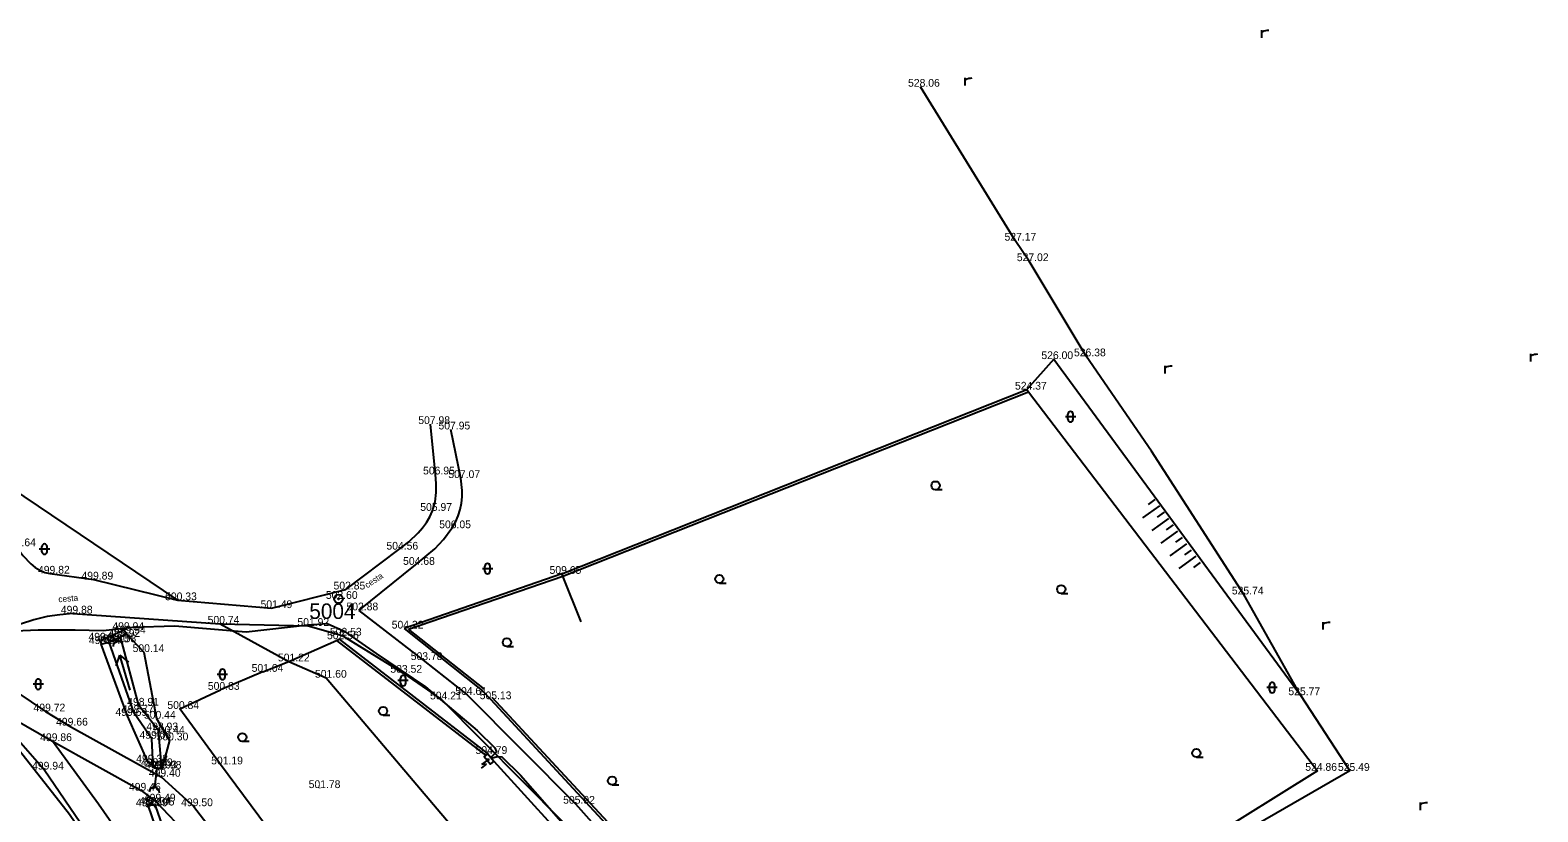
# Model space of a CAD drawing. Extents: x -668867 to -667827, y -1131943 to -1131019.
# Drawn here: x -668117.1 to -667971.4, y -1131649.9 to -1131574.3 of the extents above; entities that cross this region are included whole.
import ezdxf

# ---------------------------------------------------------------- set-up
doc = ezdxf.new("R2010")
doc.units = 0
for name, color, linetype in [('G_Bod_tecka', 7, 'Continuous'), ('G_Bod_vyska', 7, 'Continuous'), ('G_Bodove_pole', 7, 'Continuous'), ('G_Breh_Teren', 7, 'Continuous'), ('G_Cesty_Schody', 7, 'Continuous'), ('G_Plochy_zpevnene', 7, 'Continuous'), ('G_Ploty', 7, 'Continuous'), ('G_Ploty_vstupy', 7, 'Continuous'), ('G_Popisy_Nazvy', 7, 'Continuous'), ('G_Popisy_povrchu', 7, 'Continuous'), ('G_Site-kanalizace', 7, 'Continuous'), ('G_Site-Rozvadece', 7, 'Continuous'), ('G_Vyskopis-bod_terenu', 7, 'Continuous'), ('G_Vyskove_srafy', 7, 'Continuous'), ('G_Z_ELsilove_podz_kotovane', 7, 'Continuous'), ('G_Z_SPOJE_podz_geodeticky', 7, 'Continuous'), ('G_Zelen-rozhrani', 7, 'Continuous'), ('G_Zelen-Znacky', 7, 'Continuous')]:
    doc.layers.add(name, color=color, linetype=linetype)

msp = doc.modelspace()

# ---------------------------------------------------------------- linework, layer by layer
at = {"layer": 'G_Bod_tecka'}
for p, q in [((-668031.07, -1131579.79), (-668031.07, -1131579.79)), ((-668021.93, -1131594.67), (-668021.93, -1131594.67)), ((-668020.58, -1131596.65), (-668020.58, -1131596.65)), ((-668018.18, -1131606.12), (-668018.18, -1131606.12)), ((-668015.06, -1131605.85), (-668015.06, -1131605.85)), ((-668020.78, -1131609.07), (-668020.78, -1131609.07)), ((-668078.39, -1131612.4), (-668078.39, -1131612.4)), ((-668076.44, -1131612.92), (-668076.44, -1131612.92)), ((-668077.92, -1131617.27), (-668077.92, -1131617.27)), ((-668075.47, -1131617.62), (-668075.47, -1131617.62)), ((-668078.2, -1131620.79), (-668078.2, -1131620.79)), ((-668076.34, -1131622.47), (-668076.34, -1131622.47)), ((-668081.47, -1131624.54), (-668081.47, -1131624.54)), ((-668115.16, -1131626.86), (-668115.16, -1131626.86)), ((-668079.85, -1131626.01), (-668079.85, -1131626.01)), ((-668065.7, -1131626.88), (-668065.7, -1131626.88)), ((-668110.95, -1131627.43), (-668110.95, -1131627.43)), ((-668086.58, -1131628.39), (-668086.58, -1131628.39)), ((-668102.83, -1131629.43), (-668102.83, -1131629.43)), ((-668087.29, -1131629.3), (-668087.29, -1131629.3)), ((-667999.83, -1131628.87), (-667999.83, -1131628.87)), ((-668112.94, -1131630.72), (-668112.94, -1131630.72)), ((-668093.77, -1131630.19), (-668093.77, -1131630.19)), ((-668085.33, -1131630.41), (-668085.33, -1131630.41)), ((-668107.96, -1131632.31), (-668107.96, -1131632.31)), ((-668107.81, -1131632.64), (-668107.81, -1131632.64)), ((-668098.72, -1131631.7), (-668098.72, -1131631.7)), ((-668090.21, -1131631.91), (-668090.21, -1131631.91)), ((-668080.96, -1131632.17), (-668080.96, -1131632.17)), ((-668110.27, -1131633.33), (-668110.27, -1131633.33)), ((-668110.23, -1131633.67), (-668110.23, -1131633.67)), ((-668109.43, -1131633.49), (-668109.43, -1131633.49)), ((-668108.73, -1131633.49), (-668108.73, -1131633.49)), ((-668108.34, -1131632.98), (-668108.34, -1131632.98)), ((-668087.21, -1131633.2), (-668087.21, -1131633.2)), ((-668086.93, -1131632.85), (-668086.93, -1131632.85)), ((-668106.11, -1131634.44), (-668106.11, -1131634.44)), ((-668092.1, -1131635.34), (-668092.1, -1131635.34)), ((-668079.12, -1131635.21), (-668079.12, -1131635.21)), ((-668094.61, -1131636.35), (-668094.61, -1131636.35)), ((-668088.48, -1131636.92), (-668088.48, -1131636.92)), ((-668081.09, -1131636.44), (-668081.09, -1131636.44)), ((-668098.7, -1131638.09), (-668098.7, -1131638.09)), ((-668074.87, -1131638.58), (-668074.87, -1131638.58)), ((-668106.59, -1131639.62), (-668106.59, -1131639.62)), ((-668102.61, -1131639.94), (-668102.61, -1131639.94)), ((-668077.33, -1131639.02), (-668077.33, -1131639.02)), ((-668072.62, -1131639), (-668072.62, -1131639)), ((-667994.37, -1131638.61), (-667994.37, -1131638.61)), ((-668115.58, -1131640.18), (-668115.58, -1131640.18)), ((-668107.66, -1131640.61), (-668107.66, -1131640.61)), ((-668107.04, -1131640.34), (-668107.04, -1131640.34)), ((-668104.87, -1131640.88), (-668104.87, -1131640.88)), ((-668113.37, -1131641.55), (-668113.37, -1131641.55)), ((-668105.32, -1131642.82), (-668105.32, -1131642.82)), ((-668104.68, -1131642.01), (-668104.68, -1131642.01)), ((-668104, -1131642.34), (-668104, -1131642.34)), ((-668114.93, -1131643.05), (-668114.93, -1131643.05)), ((-668103.63, -1131642.98), (-668103.63, -1131642.98)), ((-668072.86, -1131644.29), (-668072.86, -1131644.29)), ((-668115.73, -1131645.8), (-668115.73, -1131645.8)), ((-668105.66, -1131645.12), (-668105.66, -1131645.12)), ((-668105.2, -1131645.47), (-668105.2, -1131645.47)), ((-668104.8, -1131645.68), (-668104.8, -1131645.68)), ((-668104.36, -1131645.72), (-668104.36, -1131645.72)), ((-668098.69, -1131645.3), (-668098.69, -1131645.3)), ((-668104.42, -1131646.49), (-668104.42, -1131646.49)), ((-667992.73, -1131645.92), (-667992.73, -1131645.92)), ((-667989.58, -1131645.93), (-667989.58, -1131645.93)), ((-668106.35, -1131647.84), (-668106.35, -1131647.84)), ((-668089.13, -1131647.59), (-668089.13, -1131647.59)), ((-668105.67, -1131649.35), (-668105.67, -1131649.35)), ((-668105.35, -1131649.2), (-668105.35, -1131649.2)), ((-668105.01, -1131649.27), (-668105.01, -1131649.27)), ((-668104.92, -1131648.89), (-668104.92, -1131648.89)), ((-668101.3, -1131649.34), (-668101.3, -1131649.34)), ((-668064.4, -1131649.1), (-668064.4, -1131649.1))]:
    msp.add_line(p, q, dxfattribs=at)
at = {"layer": 'G_Bodove_pole'}
for radius in [0.412, 0.05]:
    msp.add_circle((-668087.29, -1131629.3), radius, dxfattribs=at)
at = {"layer": 'G_Breh_Teren'}
msp.add_line((-667989.58, -1131645.93), (-668020.27, -1131663.54), dxfattribs=at)
for points in [[(-668018.18, -1131606.12), (-667994.37, -1131638.61), (-667989.58, -1131645.93)], [(-668107.81, -1131632.64), (-668106.11, -1131634.44), (-668104.87, -1131640.88), (-668104, -1131642.34), (-668103.63, -1131642.98), (-668104.36, -1131645.72)], [(-668098.72, -1131631.7), (-668092.1, -1131635.34), (-668088.48, -1131636.92), (-668076.49, -1131651.08), (-668073.2, -1131659.34), (-668067.25, -1131669.61), (-668062.82, -1131677.09)], [(-668105.66, -1131645.12), (-668107.66, -1131640.61), (-668110.23, -1131633.67)], [(-668105.2, -1131645.47), (-668105.32, -1131642.82), (-668107.04, -1131640.34), (-668109.43, -1131633.49)], [(-668104.36, -1131645.72), (-668104.68, -1131642.01), (-668106.59, -1131639.62), (-668108.34, -1131632.98)], [(-668121.39, -1131639.36), (-668115.73, -1131645.8), (-668106.22, -1131659.74), (-668096.7, -1131674.47)], [(-668099.07, -1131664.85), (-668105.62, -1131656.14), (-668110.48, -1131649.15), (-668114.93, -1131643.05)], [(-668105.66, -1131645.12), (-668105.2, -1131645.47)], [(-668105.2, -1131645.47), (-668104.8, -1131645.68), (-668104.36, -1131645.72)], [(-668105.67, -1131649.35), (-668105.35, -1131649.2), (-668105.01, -1131649.27)], [(-668105.67, -1131649.35), (-668104.03, -1131654.1), (-668100.08, -1131657.97), (-668096.46, -1131664.39), (-668093.35, -1131668.23)], [(-668105.01, -1131649.27), (-668103.16, -1131654.52), (-668099.74, -1131657.73), (-668095.86, -1131664.05), (-668092.87, -1131667.74)]]:
    msp.add_lwpolyline(points, dxfattribs=at)
at = {"layer": 'G_Cesty_Schody'}
for points in [[(-668086.58, -1131628.39), (-668081.47, -1131624.54), (-668080.49, -1131623.77), (-668079.58, -1131622.91), (-668079.18, -1131622.44), (-668078.8, -1131621.93), (-668078.48, -1131621.38), (-668078.2, -1131620.79), (-668077.94, -1131619.91), (-668077.84, -1131619.03), (-668077.85, -1131618.15), (-668077.92, -1131617.27), (-668078.39, -1131612.4)], [(-668085.33, -1131630.41), (-668079.85, -1131626.01), (-668077.99, -1131624.46), (-668077.14, -1131623.56), (-668076.34, -1131622.47), (-668076, -1131621.87), (-668075.73, -1131621.27), (-668075.54, -1131620.66), (-668075.4, -1131620.05), (-668075.34, -1131619.44), (-668075.33, -1131618.83), (-668075.47, -1131617.62), (-668076.44, -1131612.92)], [(-668123.42, -1131615.54), (-668122.96, -1131616.47), (-668122.56, -1131617.16), (-668122.12, -1131617.82), (-668121.21, -1131619.13), (-668120.49, -1131620.38), (-668119.83, -1131621.66), (-668119.16, -1131622.94), (-668118.42, -1131624.21), (-668117.78, -1131625.1), (-668117.02, -1131625.92), (-668116.6, -1131626.26), (-668116.14, -1131626.54), (-668115.66, -1131626.74), (-668115.16, -1131626.86), (-668110.95, -1131627.43)], [(-668110.95, -1131627.43), (-668102.83, -1131629.43), (-668093.77, -1131630.19), (-668086.58, -1131628.39)], [(-668112.94, -1131630.72), (-668114.2, -1131630.83), (-668115.42, -1131631.01), (-668116.71, -1131631.32), (-668118.02, -1131631.76), (-668119.27, -1131632.29), (-668120.41, -1131632.9), (-668120.92, -1131633.23), (-668121.38, -1131633.57), (-668121.78, -1131633.92), (-668122.11, -1131634.28), (-668122.37, -1131634.65), (-668122.54, -1131635.02), (-668122.55, -1131635.19), (-668122.47, -1131635.37), (-668122.12, -1131635.76), (-668121.63, -1131636.14), (-668121.16, -1131636.46), (-668115.58, -1131640.18)], [(-668112.94, -1131630.72), (-668098.72, -1131631.7), (-668090.21, -1131631.91), (-668086.93, -1131632.85), (-668081.09, -1131636.44), (-668077.33, -1131639.02), (-668065.65, -1131650.83), (-668059.74, -1131657.25), (-668048.56, -1131667.6), (-668040.99, -1131674.78)], [(-668085.33, -1131630.41), (-668079.12, -1131635.21), (-668074.87, -1131638.58), (-668064.4, -1131649.1), (-668058.45, -1131655.83), (-668046.95, -1131666.44), (-668039.25, -1131673.45)], [(-668121.39, -1131639.36), (-668114.93, -1131643.05), (-668106.35, -1131647.84), (-668104.92, -1131648.89), (-668101.8, -1131652.19), (-668100.96, -1131653.21)], [(-668115.58, -1131640.18), (-668113.37, -1131641.55), (-668104.42, -1131646.49), (-668101.3, -1131649.34), (-668099.03, -1131652.28)]]:
    msp.add_lwpolyline(points, dxfattribs=at)
at = {"layer": 'G_Plochy_zpevnene'}
msp.add_line((-668107.96, -1131632.31), (-668110.27, -1131633.33), dxfattribs=at)
msp.add_lwpolyline([(-668110.27, -1131633.33), (-668110.23, -1131633.67), (-668109.43, -1131633.49), (-668108.34, -1131632.98), (-668107.81, -1131632.64), (-668107.96, -1131632.31)], dxfattribs=at)
at = {"layer": 'G_Ploty'}
for p, q in [((-668065.7, -1131626.88), (-668020.78, -1131609.07)), ((-668065.61, -1131627.11), (-668020.62, -1131609.28)), ((-668020.78, -1131609.07), (-668020.62, -1131609.28)), ((-668020.62, -1131609.28), (-667992.73, -1131645.92)), ((-668065.7, -1131626.88), (-668080.96, -1131632.17)), ((-668065.61, -1131627.11), (-668065.7, -1131626.88)), ((-668080.52, -1131632.24), (-668065.61, -1131627.11)), ((-668063.86, -1131631.52), (-668065.61, -1131627.11)), ((-668080.96, -1131632.17), (-668073.38, -1131638.2)), ((-668073.2, -1131638.03), (-668080.52, -1131632.24)), ((-668087.47, -1131633.31), (-668073.06, -1131644.45)), ((-668087.21, -1131633.2), (-668072.86, -1131644.29)), ((-668072.62, -1131639), (-668061.05, -1131651.5)), ((-668060.86, -1131651.34), (-668072.44, -1131638.83))]:
    msp.add_line(p, q, dxfattribs=at)
for points in [[(-668094.61, -1131636.35), (-668092.1, -1131635.34), (-668087.47, -1131633.31), (-668087.21, -1131633.2)], [(-668067.33, -1131680.4), (-668071.95, -1131676.77), (-668078.7, -1131670.58), (-668086.02, -1131661.94), (-668092.02, -1131654.3), (-668098.69, -1131645.3), (-668102.61, -1131639.94), (-668098.7, -1131638.09)], [(-668072.28, -1131644.99), (-668066.41, -1131651.43), (-668060.13, -1131657.82), (-668049.83, -1131668.69), (-668049.61, -1131668.68)], [(-667992.73, -1131645.92), (-668003.77, -1131652.83), (-668013.76, -1131659.22), (-668020.27, -1131663.54)]]:
    msp.add_lwpolyline(points, dxfattribs=at)
at = {"layer": 'G_Ploty_vstupy'}
for p, q in [((-668094.61, -1131636.35), (-668098.7, -1131638.09)), ((-668073.38, -1131638.2), (-668072.62, -1131639))]:
    msp.add_line(p, q, dxfattribs=at)
at = {"layer": 'G_Popisy_Nazvy'}
for p, q in [((-668108.76, -1131635.76), (-668108.4, -1131634.75)), ((-668107.43, -1131638.11), (-668108.4, -1131634.75)), ((-668108.4, -1131634.75), (-668107.56, -1131635.41))]:
    msp.add_line(p, q, dxfattribs=at)
at = {"layer": 'G_Site-kanalizace'}
for p, q in [((-668109.04, -1131633.91), (-668109, -1131633.61)), ((-668108.73, -1131633.49), (-668109, -1131633.61)), ((-668108.85, -1131633.22), (-668108.73, -1131633.49)), ((-668108.45, -1131633.37), (-668108.73, -1131633.49)), ((-668108.21, -1131633.55), (-668108.45, -1131633.37)), ((-668105.06, -1131645.34), (-668105.1, -1131645.64)), ((-668105.1, -1131645.64), (-668104.8, -1131645.68)), ((-668105.03, -1131647.5), (-668104.8, -1131645.68)), ((-668104.5, -1131645.72), (-668104.8, -1131645.68)), ((-668104.46, -1131645.42), (-668104.5, -1131645.72)), ((-668105.83, -1131649.41), (-668105.65, -1131649.17)), ((-668105.35, -1131649.2), (-668105.65, -1131649.17)), ((-668105.32, -1131648.9), (-668105.35, -1131649.2)), ((-668105.05, -1131649.23), (-668105.35, -1131649.2)), ((-668104.93, -1131649.51), (-668105.05, -1131649.23))]:
    msp.add_line(p, q, dxfattribs=at)
msp.add_arc((-668105.09, -1131648), 0.5, 352.8858, 172.8858, dxfattribs=at)
at = {"layer": 'G_Site-Rozvadece'}
for p, q in [((-668073.47, -1131645.67), (-668072.98, -1131645.28)), ((-668073.43, -1131645.32), (-668072.74, -1131644.78)), ((-668072.98, -1131645.28), (-668073.43, -1131645.32)), ((-668072.74, -1131644.78), (-668073, -1131644.84)), ((-668072.86, -1131645.02), (-668072.74, -1131644.78))]:
    msp.add_line(p, q, dxfattribs=at)
msp.add_lwpolyline([(-668072.86, -1131644.29), (-668072.28, -1131644.99), (-668072.63, -1131645.28), (-668073.21, -1131644.58), (-668073.06, -1131644.45), (-668072.86, -1131644.29)], dxfattribs=at)
at = {"layer": 'G_Vyskopis-bod_terenu'}
for p, q in [((-668089.14, -1131647.59), (-668089.12, -1131647.59)), ((-668089.13, -1131647.57), (-668089.13, -1131647.59)), ((-668089.13, -1131647.6), (-668089.13, -1131647.59))]:
    msp.add_line(p, q, dxfattribs=at)
at = {"layer": 'G_Vyskove_srafy'}
for p, q in [((-668007.98, -1131620.31), (-668009.61, -1131621.48)), ((-668008.42, -1131619.7), (-668009.07, -1131620.17)), ((-668007.54, -1131620.92), (-668008.19, -1131621.39)), ((-668007.11, -1131621.53), (-668008.73, -1131622.7)), ((-668006.67, -1131622.14), (-668007.32, -1131622.61)), ((-668006.23, -1131622.75), (-668007.86, -1131623.92)), ((-668005.36, -1131623.97), (-668006.98, -1131625.13)), ((-668005.79, -1131623.36), (-668006.44, -1131623.82)), ((-668004.48, -1131625.18), (-668006.1, -1131626.35)), ((-668004.92, -1131624.58), (-668005.57, -1131625.04)), ((-668004.04, -1131625.79), (-668004.69, -1131626.26))]:
    msp.add_line(p, q, dxfattribs=at)
at = {"layer": 'G_Z_ELsilove_podz_kotovane'}
msp.add_lwpolyline([(-668118.52, -1131632.39), (-668116.31, -1131632.3), (-668112.73, -1131632.29), (-668110.02, -1131632.36), (-668107.2, -1131632.03), (-668103.11, -1131631.92), (-668096.22, -1131632.48), (-668090.23, -1131631.8), (-668088.4, -1131631.68), (-668086.74, -1131632.42), (-668083.64, -1131634.57), (-668078.87, -1131637.79), (-668073.9, -1131642.02), (-668072.19, -1131643.7), (-668072.04, -1131644.1), (-668072.58, -1131644.62), (-668072.54, -1131644.66), (-668072.5, -1131644.71), (-668071.97, -1131644.53), (-668071.52, -1131644.58), (-668069.72, -1131646.33), (-668064.17, -1131652.66)], dxfattribs=at)
at = {"layer": 'G_Z_SPOJE_podz_geodeticky'}
msp.add_lwpolyline([(-668135.14, -1131628.24), (-668129.64, -1131632.61), (-668125.27, -1131636.54), (-668120.62, -1131640.81), (-668113.26, -1131650.1), (-668101.77, -1131667.07), (-668092.47, -1131682.26), (-668082.03, -1131697.17), (-668071.38, -1131709.96), (-668066.09, -1131718.1), (-668059.32, -1131731.67), (-668056.55, -1131739.36), (-668054.06, -1131745.76), (-668051.78, -1131750.9), (-668048.97, -1131757.14), (-668044.79, -1131765.91), (-668040.88, -1131773.02), (-668037.74, -1131778.34), (-668033.49, -1131785.85), (-668032.8, -1131787.82), (-668027.01, -1131795.61), (-668023.34, -1131801.32)], dxfattribs=at)
at = {"layer": 'G_Zelen-rozhrani'}
for p, q in [((-668018.18, -1131606.12), (-668020.78, -1131609.07)), ((-668123.42, -1131615.54), (-668102.83, -1131629.43))]:
    msp.add_line(p, q, dxfattribs=at)
msp.add_lwpolyline([(-667994.37, -1131638.61), (-667999.83, -1131628.87), (-668008.74, -1131615.01), (-668015.06, -1131605.85), (-668020.58, -1131596.65), (-668021.93, -1131594.67), (-668031.07, -1131579.79)], dxfattribs=at)
at = {"layer": 'G_Zelen-Znacky'}
for p, q in [((-667998.08, -1131575.05), (-667998.08, -1131574.32)), ((-667972.1, -1131606.35), (-667972.1, -1131605.62)), ((-668007.44, -1131607.5), (-668007.44, -1131606.77)), ((-668016.07, -1131611.69), (-668017.07, -1131611.69)), ((-668016.82, -1131611.94), (-668016.82, -1131611.44)), ((-668016.32, -1131611.94), (-668016.32, -1131611.44)), ((-668029.61, -1131618.74), (-668028.96, -1131618.74)), ((-668115.19, -1131624.49), (-668116.19, -1131624.49)), ((-668115.94, -1131624.74), (-668115.94, -1131624.24)), ((-668115.44, -1131624.74), (-668115.44, -1131624.24)), ((-668072.39, -1131626.38), (-668073.39, -1131626.38)), ((-668073.14, -1131626.63), (-668073.14, -1131626.13)), ((-668072.64, -1131626.63), (-668072.64, -1131626.13)), ((-668050.5, -1131627.78), (-668049.85, -1131627.78)), ((-668017.47, -1131628.77), (-668016.82, -1131628.77)), ((-667992.17, -1131632.27), (-667992.17, -1131631.54)), ((-668071.02, -1131633.91), (-668070.37, -1131633.91)), ((-668098, -1131636.6), (-668099, -1131636.6)), ((-668098.75, -1131636.85), (-668098.75, -1131636.35)), ((-668098.25, -1131636.85), (-668098.25, -1131636.35)), ((-668081.3, -1131637.45), (-668081.3, -1131636.95)), ((-668080.8, -1131637.45), (-668080.8, -1131636.95)), ((-668115.79, -1131637.55), (-668116.79, -1131637.55)), ((-668116.54, -1131637.8), (-668116.54, -1131637.3)), ((-668116.04, -1131637.8), (-668116.04, -1131637.3)), ((-668080.55, -1131637.2), (-668081.55, -1131637.2)), ((-667996.6, -1131637.88), (-667997.6, -1131637.88)), ((-667997.35, -1131638.13), (-667997.35, -1131637.63)), ((-667996.85, -1131638.13), (-667996.85, -1131637.63)), ((-668082.98, -1131640.54), (-668082.33, -1131640.54)), ((-668096.58, -1131643.07), (-668095.93, -1131643.07)), ((-668004.42, -1131644.61), (-668003.77, -1131644.61)), ((-668060.86, -1131647.28), (-668060.21, -1131647.28)), ((-667982.76, -1131649.71), (-667982.76, -1131648.98))]:
    msp.add_line(p, q, dxfattribs=at)
for points in [[(-667998.08, -1131574.55), (-667997.98, -1131574.46), (-667997.88, -1131574.4), (-667997.72, -1131574.35), (-667997.57, -1131574.33), (-667997.41, -1131574.32)], [(-668026.75, -1131579.67), (-668026.75, -1131578.94)], [(-668026.75, -1131579.18), (-668026.65, -1131579.08), (-668026.55, -1131579.02), (-668026.39, -1131578.97), (-668026.24, -1131578.95), (-668026.08, -1131578.94)], [(-667972.1, -1131605.85), (-667972, -1131605.76), (-667971.9, -1131605.7), (-667971.74, -1131605.65), (-667971.59, -1131605.63), (-667971.43, -1131605.62)], [(-668007.44, -1131607.01), (-668007.34, -1131606.91), (-668007.23, -1131606.85), (-668007.08, -1131606.8), (-668006.93, -1131606.78), (-668006.77, -1131606.77)], [(-667992.17, -1131631.78), (-667992.07, -1131631.68), (-667991.96, -1131631.62), (-667991.81, -1131631.57), (-667991.66, -1131631.55), (-667991.5, -1131631.54)], [(-667982.76, -1131649.22), (-667982.66, -1131649.12), (-667982.56, -1131649.06), (-667982.4, -1131649.01), (-667982.25, -1131648.99), (-667982.09, -1131648.98)]]:
    msp.add_lwpolyline(points, dxfattribs=at)
for centre in [(-668029.61, -1131618.34), (-668050.5, -1131627.38), (-668017.47, -1131628.37), (-668071.02, -1131633.51), (-668082.98, -1131640.14), (-668096.58, -1131642.67), (-668004.42, -1131644.21), (-668060.86, -1131646.88)]:
    msp.add_circle(centre, 0.403, dxfattribs=at)
for centre, start, end in [((-668016.57, -1131611.44), 0, 180), ((-668016.57, -1131611.94), 180, 0), ((-668115.69, -1131624.24), 0, 180), ((-668115.69, -1131624.74), 180, 0), ((-668072.89, -1131626.13), 0, 180), ((-668072.89, -1131626.63), 180, 0), ((-668116.29, -1131637.3), 0, 180), ((-668098.5, -1131636.35), 0, 180), ((-668098.5, -1131636.85), 180, 0), ((-668081.05, -1131636.95), 0, 180), ((-668116.29, -1131637.8), 180, 0), ((-668081.05, -1131637.45), 180, 0), ((-667997.1, -1131637.63), 0, 180), ((-667997.1, -1131638.13), 180, 0)]:
    msp.add_arc(centre, 0.25, start, end, dxfattribs=at)

# ---------------------------------------------------------------- texts
at = {"layer": 'G_Bod_vyska'}
for s, p in [('528.06', (-668032.27, -1131579.79)), ('527.17', (-668022.95, -1131594.67)), ('527.02', (-668021.76, -1131596.65)), ('526.38', (-668016.24, -1131605.85)), ('526.00', (-668019.39, -1131606.12)), ('524.37', (-668021.94, -1131609.07)), ('507.98', (-668079.58, -1131612.4)), ('507.95', (-668077.63, -1131612.92)), ('506.95', (-668079.12, -1131617.27)), ('507.07', (-668076.68, -1131617.62)), ('505.97', (-668079.39, -1131620.79)), ('506.05', (-668077.56, -1131622.47)), ('499.64', (-668119.59, -1131624.21)), ('504.56', (-668082.66, -1131624.54)), ('504.68', (-668081.05, -1131626.01)), ('499.82', (-668116.32, -1131626.86)), ('499.89', (-668112.12, -1131627.43)), ('509.65', (-668066.9, -1131626.88)), ('502.85', (-668087.77, -1131628.39)), ('525.74', (-668000.99, -1131628.87)), ('500.33', (-668104.04, -1131629.43)), ('501.49', (-668094.82, -1131630.19)), ('502.60', (-668088.51, -1131629.3)), ('502.88', (-668086.52, -1131630.41)), ('499.88', (-668114.11, -1131630.72)), ('500.74', (-668099.93, -1131631.7)), ('501.92', (-668091.26, -1131631.91)), ('499.95', (-668111.44, -1131633.33)), ('498.80', (-668110.62, -1131633.49)), ('498.58', (-668109.9, -1131633.49)), ('498.92', (-668109.51, -1131632.98)), ('499.94', (-668109.13, -1131632.31)), ('499.94', (-668108.98, -1131632.64)), ('502.56', (-668088.4, -1131633.2)), ('502.53', (-668088.12, -1131632.85)), ('504.22', (-668082.15, -1131632.17)), ('499.84', (-668111.4, -1131633.67)), ('500.14', (-668107.18, -1131634.44)), ('501.04', (-668095.68, -1131636.35)), ('501.22', (-668093.14, -1131635.34)), ('503.52', (-668082.28, -1131636.44)), ('503.78', (-668080.31, -1131635.21)), ('501.60', (-668089.56, -1131636.92)), ('500.83', (-668099.91, -1131638.09)), ('504.21', (-668078.45, -1131639.02)), ('504.61', (-668076.01, -1131638.58)), ('505.13', (-668073.65, -1131639)), ('525.77', (-667995.53, -1131638.61)), ('499.72', (-668116.75, -1131640.18)), ('499.69', (-668108.84, -1131640.61)), ('498.77', (-668108.21, -1131640.34)), ('498.91', (-668107.7, -1131639.62)), ('500.84', (-668103.82, -1131639.94)), ('499.66', (-668114.57, -1131641.55)), ('500.44', (-668106.08, -1131640.88)), ('498.93', (-668105.85, -1131642.01)), ('499.86', (-668116.11, -1131643.05)), ('499.03', (-668106.51, -1131642.82)), ('500.44', (-668105.21, -1131642.34)), ('500.30', (-668104.86, -1131642.98)), ('499.38', (-668106.83, -1131645.12)), ('504.79', (-668074.05, -1131644.29)), ('499.94', (-668116.89, -1131645.8)), ('498.89', (-668106.37, -1131645.47)), ('498.93', (-668105.97, -1131645.68)), ('499.40', (-668105.61, -1131646.49)), ('498.98', (-668105.53, -1131645.72)), ('501.19', (-668099.59, -1131645.3)), ('524.86', (-667993.9, -1131645.92)), ('525.49', (-667990.74, -1131645.93)), ('499.46', (-668107.53, -1131647.84)), ('501.78', (-668090.17, -1131647.59)), ('499.09', (-668106.86, -1131649.35)), ('499.04', (-668106.54, -1131649.2)), ('499.05', (-668106.2, -1131649.27)), ('499.49', (-668106.09, -1131648.89)), ('499.50', (-668102.49, -1131649.34)), ('505.92', (-668065.59, -1131649.1))]:
    msp.add_text(s, height=0.75, dxfattribs=at).set_placement(p)
at = {"layer": 'G_Bodove_pole'}
msp.add_text('5004', height=1.5, dxfattribs=at).set_placement((-668090.11, -1131631.24))
at = {"layer": 'G_Popisy_povrchu'}
for rotation, p in [(33.523, (-668084.51, -1131628.29)), (4.4801, (-668114.33, -1131629.63))]:
    msp.add_text('cesta', height=0.6, rotation=rotation, dxfattribs=at).set_placement(p)

doc.saveas('drawing.dxf')
